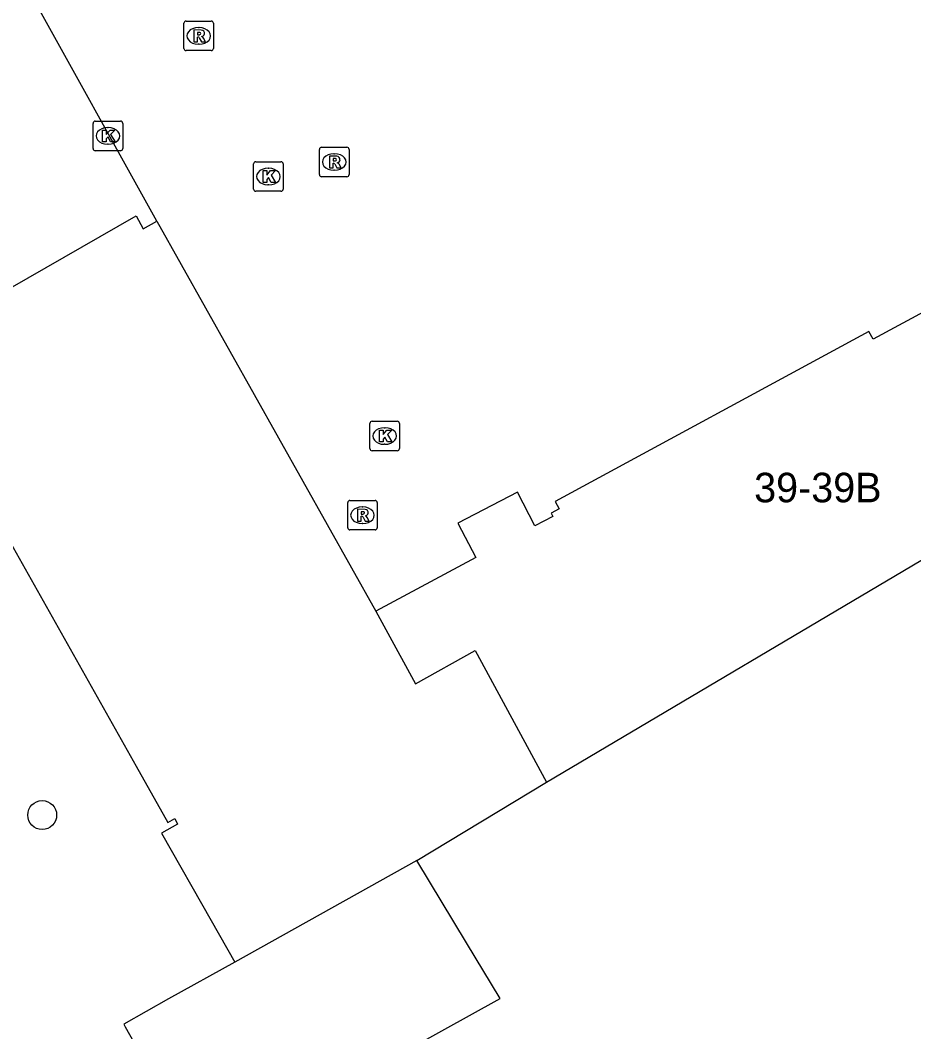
# Model space of a CAD drawing. Extents: x 161087 to 161922, y 382574 to 383873.
# Drawn here: x 161555.24 to 161585.48, y 383345.56 to 383379.81 of the extents above; entities that cross this region are included whole.
import ezdxf

# ---------------------------------------------------------------- set-up
doc = ezdxf.new("R2010")
doc.units = 0
for name, color, linetype in [('IMGEO_Boom', 7, 'Continuous'), ('IMGEO_Kolk', 7, 'Continuous'), ('IMGEO_Pand', 7, 'Continuous'), ('IMGEO_Pand_nummerreeks', 7, 'Continuous'), ('IMGEO_Pand_overbouw', 7, 'Continuous'), ('IMGEO_Rioolput', 7, 'Continuous'), ('IMGEO_Voetpad_open', 7, 'Continuous')]:
    doc.layers.add(name, color=color, linetype=linetype)

msp = doc.modelspace()

# ---------------------------------------------------------------- linework, layer by layer
at = {"layer": 'IMGEO_Boom'}
msp.add_circle((161555.984, 383352.901), 0.489, dxfattribs=at)
at = {"layer": 'IMGEO_Kolk'}
for p, q in [((161557.706, 383375.468), (161557.706, 383376.32)), ((161557.781, 383376.394), (161558.633, 383376.394)), ((161558.194, 383376.174), (161558.219, 383376.174)), ((161558.707, 383376.32), (161558.707, 383375.468)), ((161558.633, 383375.394), (161557.781, 383375.394)), ((161558.217, 383375.614), (161558.192, 383375.614)), ((161563.138, 383374.093), (161563.138, 383374.945)), ((161563.213, 383375.019), (161564.065, 383375.019)), ((161563.626, 383374.799), (161563.651, 383374.799)), ((161564.139, 383374.945), (161564.139, 383374.093)), ((161564.065, 383374.019), (161563.213, 383374.019)), ((161563.649, 383374.239), (161563.624, 383374.239)), ((161567.074, 383365.307), (161567.074, 383366.159)), ((161567.149, 383366.233), (161568.001, 383366.233)), ((161568.075, 383366.159), (161568.075, 383365.307)), ((161567.562, 383366.013), (161567.587, 383366.013)), ((161568.001, 383365.233), (161567.149, 383365.233)), ((161567.585, 383365.453), (161567.56, 383365.453))]:
    msp.add_line(p, q, dxfattribs=at)
for points in [[(161557.706, 383375.468), (161557.706, 383376.32)], [(161557.781, 383376.394), (161558.633, 383376.394)], [(161558.027, 383376.094), (161558.15, 383376.094), (161558.15, 383375.943), (161558.28, 383376.094), (161558.444, 383376.094), (161558.298, 383375.943), (161558.451, 383375.694), (161558.299, 383375.694), (161558.214, 383375.858), (161558.15, 383375.791), (161558.15, 383375.694), (161558.027, 383375.694), (161558.027, 383376.094)], [(161558.707, 383376.32), (161558.707, 383375.468)], [(161558.633, 383375.394), (161557.781, 383375.394)], [(161563.138, 383374.093), (161563.138, 383374.945)], [(161563.213, 383375.019), (161564.065, 383375.019)], [(161563.459, 383374.719), (161563.582, 383374.719), (161563.582, 383374.568), (161563.712, 383374.719), (161563.876, 383374.719), (161563.73, 383374.568), (161563.883, 383374.319), (161563.731, 383374.319), (161563.646, 383374.483), (161563.582, 383374.416), (161563.582, 383374.319), (161563.459, 383374.319), (161563.459, 383374.719)], [(161564.139, 383374.945), (161564.139, 383374.093)], [(161564.065, 383374.019), (161563.213, 383374.019)], [(161567.074, 383365.307), (161567.074, 383366.159)], [(161567.149, 383366.233), (161568.001, 383366.233)], [(161568.075, 383366.159), (161568.075, 383365.307)], [(161567.395, 383365.933), (161567.518, 383365.933), (161567.518, 383365.782), (161567.648, 383365.933), (161567.812, 383365.933), (161567.666, 383365.782), (161567.819, 383365.533), (161567.667, 383365.533), (161567.582, 383365.697), (161567.518, 383365.63), (161567.518, 383365.533), (161567.395, 383365.533), (161567.395, 383365.933)], [(161568.001, 383365.233), (161567.149, 383365.233)]]:
    msp.add_lwpolyline(points, dxfattribs=at)
for centre, start, end in [((161557.783, 383376.318), 91.552, 178.448), ((161557.783, 383376.318), 91.552, 178.448), ((161558.631, 383376.318), 1.552, 88.448), ((161558.631, 383376.318), 1.552, 88.448), ((161557.783, 383375.47), 181.552, 268.448), ((161557.783, 383375.47), 181.552, 268.448), ((161558.631, 383375.47), 271.552, 358.448), ((161558.631, 383375.47), 271.552, 358.448), ((161563.215, 383374.943), 91.552, 178.448), ((161563.215, 383374.943), 91.552, 178.448), ((161564.063, 383374.943), 1.552, 88.448), ((161564.063, 383374.943), 1.552, 88.448), ((161563.215, 383374.095), 181.552, 268.448), ((161563.215, 383374.095), 181.552, 268.448), ((161564.063, 383374.095), 271.552, 358.448), ((161564.063, 383374.095), 271.552, 358.448), ((161567.151, 383366.157), 91.552, 178.448), ((161567.151, 383366.157), 91.552, 178.448), ((161567.999, 383366.157), 1.552, 88.448), ((161567.999, 383366.157), 1.552, 88.448), ((161567.151, 383365.309), 181.552, 268.448), ((161567.151, 383365.309), 181.552, 268.448), ((161567.999, 383365.309), 271.552, 358.448), ((161567.999, 383365.309), 271.552, 358.448)]:
    msp.add_arc(centre, 0.0765, start, end, dxfattribs=at)
for centre, major_axis, ratio, start_param, end_param in [((161558.193, 383375.894), (-0.387, 0.002), 0.722429, 4.712389, 7.853982), ((161558.218, 383375.894), (-0.39, 0.002), 0.717154, 1.570796, 4.712389), ((161563.625, 383374.519), (-0.387, 0.002), 0.722429, 4.712389, 7.853982), ((161563.65, 383374.519), (-0.39, 0.002), 0.717154, 1.570796, 4.712389), ((161567.561, 383365.733), (-0.387, 0.002), 0.722429, 4.712389, 7.853982), ((161567.586, 383365.733), (-0.39, 0.002), 0.717154, 1.570796, 4.712389)]:
    msp.add_ellipse(centre, major_axis=major_axis, ratio=ratio, start_param=start_param, end_param=end_param, dxfattribs=at)
at = {"layer": 'IMGEO_Pand'}
for points in [[(161592.405, 383373.497), (161584.106, 383369.01), (161583.963, 383369.273), (161573.346, 383363.518), (161573.474, 383363.264), (161573.208, 383363.126), (161573.268, 383363.01), (161572.656, 383362.692), (161572.065, 383363.835), (161570.055, 383362.779), (161570.662, 383361.617), (161567.27, 383359.803)], [(161551.231, 383368.646), (161551.496, 383368.791), (161553.066, 383369.69), (161559.162, 383373.185), (161559.406, 383372.75), (161559.862, 383373.007), (161567.27, 383359.803)], [(161551.231, 383368.646), (161559.165, 383354.551), (161560.234, 383352.651), (161560.478, 383352.789), (161560.565, 383352.595), (161560.026, 383352.285), (161561.7, 383349.336), (161562.501, 383347.925)], [(161573.052, 383354.01), (161586.575, 383362.022)], [(161567.27, 383359.803), (161567.617, 383359.185), (161568.615, 383357.34), (161570.638, 383358.472), (161573.052, 383354.01)], [(161568.661, 383351.367), (161573.052, 383354.01)], [(161568.661, 383351.367), (161562.501, 383347.925)], [(161567.532, 383344.497), (161571.479, 383346.695), (161570.348, 383348.571), (161568.661, 383351.367)]]:
    msp.add_lwpolyline(points, dxfattribs=at)
at = {"layer": 'IMGEO_Pand_overbouw'}
msp.add_lwpolyline([(161546.918, 383396.368), (161538.562, 383391.701), (161542.312, 383385.044), (161542.994, 383383.833), (161543.362, 383383.193), (161546.731, 383377.282), (161547.099, 383376.643), (161551.496, 383368.791), (161553.066, 383369.69), (161559.162, 383373.185), (161559.406, 383372.75), (161559.862, 383373.007), (161555.57, 383380.757), (161550.972, 383389.058)], close=True, dxfattribs=at)
at = {"layer": 'IMGEO_Rioolput'}
for p, q in [((161560.78, 383378.855), (161560.78, 383379.707)), ((161560.855, 383379.781), (161561.707, 383379.781)), ((161561.268, 383379.561), (161561.293, 383379.561)), ((161561.781, 383379.707), (161561.781, 383378.855)), ((161561.291, 383379.001), (161561.266, 383379.001)), ((161561.707, 383378.781), (161560.855, 383378.781)), ((161565.366, 383374.585), (161565.366, 383375.437)), ((161565.441, 383375.511), (161566.293, 383375.511)), ((161566.367, 383375.437), (161566.367, 383374.585)), ((161565.854, 383375.291), (161565.879, 383375.291)), ((161565.877, 383374.731), (161565.852, 383374.731)), ((161566.293, 383374.511), (161565.441, 383374.511)), ((161566.322, 383362.627), (161566.322, 383363.479)), ((161566.397, 383363.553), (161567.249, 383363.553)), ((161567.323, 383363.479), (161567.323, 383362.627)), ((161566.81, 383363.333), (161566.835, 383363.333)), ((161566.833, 383362.773), (161566.808, 383362.773)), ((161567.249, 383362.553), (161566.397, 383362.553))]:
    msp.add_line(p, q, dxfattribs=at)
for points in [[(161560.78, 383378.855), (161560.78, 383379.707)], [(161560.855, 383379.781), (161561.707, 383379.781)], [(161561.781, 383379.707), (161561.781, 383378.855)], [(161561.369, 383379.479), (161561.117, 383379.481), (161561.117, 383379.081)], [(161561.117, 383379.081), (161561.241, 383379.081), (161561.241, 383379.243), (161561.252, 383379.243)], [(161561.295, 383379.4), (161561.241, 383379.4), (161561.241, 383379.319)], [(161561.241, 383379.319), (161561.293, 383379.319)], [(161561.299, 383379.214), (161561.37, 383379.081), (161561.51, 383379.081), (161561.445, 383379.207)], [(161561.707, 383378.781), (161560.855, 383378.781)], [(161565.366, 383374.585), (161565.366, 383375.437)], [(161565.441, 383375.511), (161566.293, 383375.511)], [(161566.367, 383375.437), (161566.367, 383374.585)], [(161565.955, 383375.209), (161565.703, 383375.211), (161565.703, 383374.811)], [(161565.881, 383375.13), (161565.827, 383375.13), (161565.827, 383375.049)], [(161565.827, 383375.049), (161565.879, 383375.049)], [(161565.703, 383374.811), (161565.827, 383374.811), (161565.827, 383374.973), (161565.838, 383374.973)], [(161565.885, 383374.944), (161565.956, 383374.811), (161566.096, 383374.811), (161566.031, 383374.937)], [(161566.293, 383374.511), (161565.441, 383374.511)], [(161566.322, 383362.627), (161566.322, 383363.479)], [(161566.397, 383363.553), (161567.249, 383363.553)], [(161567.323, 383363.479), (161567.323, 383362.627)], [(161566.911, 383363.251), (161566.659, 383363.253), (161566.659, 383362.853)], [(161566.837, 383363.172), (161566.783, 383363.172), (161566.783, 383363.091)], [(161566.783, 383363.091), (161566.835, 383363.091)], [(161566.659, 383362.853), (161566.783, 383362.853), (161566.783, 383363.015), (161566.794, 383363.015)], [(161566.841, 383362.986), (161566.912, 383362.853), (161567.052, 383362.853), (161566.987, 383362.979)], [(161567.249, 383362.553), (161566.397, 383362.553)]]:
    msp.add_lwpolyline(points, dxfattribs=at)
for centre, radius, start, end in [((161560.857, 383379.705), 0.0765, 91.552, 178.448), ((161560.857, 383379.705), 0.0765, 91.552, 178.448), ((161561.705, 383379.705), 0.0765, 1.552, 88.448), ((161561.705, 383379.705), 0.0765, 1.552, 88.448), ((161561.251, 383379.19), 0.0533, 26.0293, 88.6989), ((161561.277, 383379.508), 0.19, 274.7715, 282.9687), ((161561.301, 383379.304), 0.0964, 77.0061, 93.1865), ((161561.315, 383379.361), 0.0378, 276.6634, 79.6772), ((161561.368, 383379.369), 0.109, 350.3612, 89.416), ((161561.366, 383379.369), 0.112, 277.5842, 350.9817), ((161561.35, 383379.154), 0.108, 29.5134, 73.7905), ((161560.857, 383378.857), 0.0765, 181.552, 268.448), ((161560.857, 383378.857), 0.0765, 181.552, 268.448), ((161561.705, 383378.857), 0.0765, 271.552, 358.448), ((161561.705, 383378.857), 0.0765, 271.552, 358.448), ((161565.443, 383375.435), 0.0765, 91.552, 178.448), ((161565.443, 383375.435), 0.0765, 91.552, 178.448), ((161566.291, 383375.435), 0.0765, 1.552, 88.448), ((161566.291, 383375.435), 0.0765, 1.552, 88.448), ((161565.863, 383375.238), 0.19, 274.7715, 282.9687), ((161565.887, 383375.034), 0.0964, 77.0061, 93.1865), ((161565.901, 383375.091), 0.0378, 276.6634, 79.6772), ((161565.954, 383375.099), 0.109, 350.3612, 89.416), ((161565.952, 383375.099), 0.112, 277.5842, 350.9817), ((161565.837, 383374.92), 0.0533, 26.0293, 88.6989), ((161565.936, 383374.884), 0.108, 29.5134, 73.7905), ((161565.443, 383374.587), 0.0765, 181.552, 268.448), ((161565.443, 383374.587), 0.0765, 181.552, 268.448), ((161566.291, 383374.587), 0.0765, 271.552, 358.448), ((161566.291, 383374.587), 0.0765, 271.552, 358.448), ((161566.399, 383363.477), 0.0765, 91.552, 178.448), ((161566.399, 383363.477), 0.0765, 91.552, 178.448), ((161567.247, 383363.477), 0.0765, 1.552, 88.448), ((161567.247, 383363.477), 0.0765, 1.552, 88.448), ((161566.819, 383363.28), 0.19, 274.7715, 282.9687), ((161566.843, 383363.076), 0.0964, 77.0061, 93.1865), ((161566.857, 383363.133), 0.0378, 276.6634, 79.6772), ((161566.91, 383363.141), 0.109, 350.3612, 89.416), ((161566.908, 383363.141), 0.112, 277.5842, 350.9817), ((161566.793, 383362.962), 0.0533, 26.0293, 88.6989), ((161566.892, 383362.926), 0.108, 29.5134, 73.7905), ((161566.399, 383362.629), 0.0765, 181.552, 268.448), ((161566.399, 383362.629), 0.0765, 181.552, 268.448), ((161567.247, 383362.629), 0.0765, 271.552, 358.448), ((161567.247, 383362.629), 0.0765, 271.552, 358.448)]:
    msp.add_arc(centre, radius, start, end, dxfattribs=at)
for centre, major_axis, ratio, start_param, end_param in [((161561.267, 383379.281), (-0.387, 0.002), 0.722429, 4.712389, 7.853982), ((161561.292, 383379.281), (-0.39, 0.002), 0.717154, 1.570796, 4.712389), ((161565.853, 383375.011), (-0.387, 0.002), 0.722429, 4.712389, 7.853982), ((161565.878, 383375.011), (-0.39, 0.002), 0.717154, 1.570796, 4.712389), ((161566.809, 383363.053), (-0.387, 0.002), 0.722429, 4.712389, 7.853982), ((161566.834, 383363.053), (-0.39, 0.002), 0.717154, 1.570796, 4.712389)]:
    msp.add_ellipse(centre, major_axis=major_axis, ratio=ratio, start_param=start_param, end_param=end_param, dxfattribs=at)
at = {"layer": 'IMGEO_Voetpad_open'}
msp.add_lwpolyline([(161562.501, 383347.925), (161560.262, 383346.675), (161558.744, 383345.818), (161558.793, 383345.731), (161565.481, 383333.879)], dxfattribs=at)

# ---------------------------------------------------------------- texts
at = {"layer": 'IMGEO_Pand_nummerreeks'}
msp.add_text('39-39B', height=1, dxfattribs=at).set_placement((161580.078, 383363.49))

doc.saveas('drawing.dxf')
